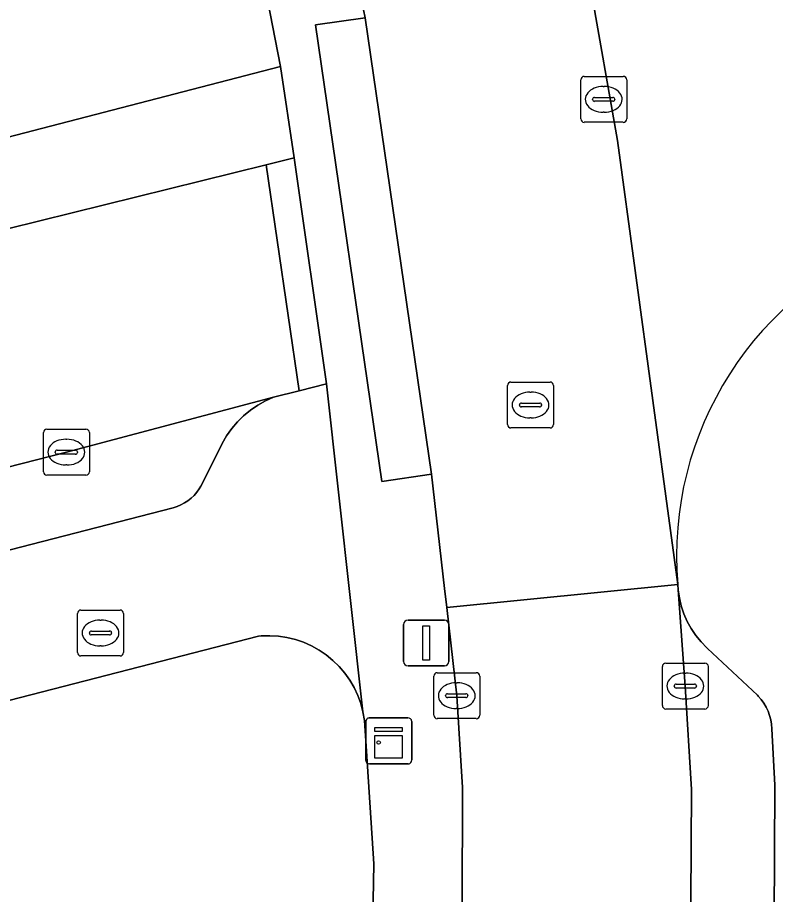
# Model space of a CAD drawing. Extents: x 158835 to 160077, y 386387 to 387778.
# Drawn here: x 159504.19 to 159520.69, y 386718.95 to 386738.05 of the extents above; entities that cross this region are included whole.
import ezdxf

# ---------------------------------------------------------------- set-up
doc = ezdxf.new("R2010")
doc.units = 0
for name, color, linetype in [('IMGEO_Brandkraan', 7, 'Continuous'), ('IMGEO_Erf', 7, 'Continuous'), ('IMGEO_Kast', 7, 'Continuous'), ('IMGEO_Kolk', 7, 'Continuous'), ('IMGEO_Lichtmast', 7, 'Continuous'), ('IMGEO_Parkeervlak_open', 7, 'Continuous'), ('IMGEO_Rijbaan_lokaal_gesloten', 7, 'Continuous'), ('IMGEO_Rijbaan_lokaal_open', 7, 'Continuous'), ('IMGEO_Rioolput', 7, 'Continuous'), ('IMGEO_Voetpad_open', 7, 'Continuous')]:
    doc.layers.add(name, color=color, linetype=linetype)

msp = doc.modelspace()

# ---------------------------------------------------------------- linework, layer by layer
at = {"layer": 'IMGEO_Brandkraan'}
for p, q in [((159505.5, 386724.219), (159505.5, 386725.071)), ((159505.575, 386725.145), (159506.427, 386725.145)), ((159506.501, 386725.071), (159506.501, 386724.219)), ((159505.988, 386724.925), (159506.013, 386724.925)), ((159505.759, 386724.639), (159505.759, 386724.651)), ((159505.802, 386724.688), (159506.2, 386724.688)), ((159506.243, 386724.651), (159506.243, 386724.639)), ((159506.197, 386724.602), (159505.799, 386724.602)), ((159506.011, 386724.365), (159505.986, 386724.365)), ((159506.427, 386724.145), (159505.575, 386724.145))]:
    msp.add_line(p, q, dxfattribs=at)
for points in [[(159505.5, 386724.219), (159505.5, 386725.071)], [(159505.575, 386725.145), (159506.427, 386725.145)], [(159506.501, 386725.071), (159506.501, 386724.219)], [(159506.427, 386724.145), (159505.575, 386724.145)]]:
    msp.add_lwpolyline(points, dxfattribs=at)
for centre, radius, start, end in [((159505.577, 386725.069), 0.0765, 91.552, 178.448), ((159505.577, 386725.069), 0.0765, 91.552, 178.448), ((159506.425, 386725.069), 0.0765, 1.552, 88.448), ((159506.425, 386725.069), 0.0765, 1.552, 88.448), ((159505.799, 386724.648), 0.0403, 85.8775, 175.7526), ((159505.796, 386724.638), 0.0366, 178.938, 274.7102), ((159506.2, 386724.645), 0.043, 264.8664, 352.4533), ((159506.204, 386724.65), 0.0386, 1.7309, 96.639), ((159505.577, 386724.221), 0.0765, 181.552, 268.448), ((159505.577, 386724.221), 0.0765, 181.552, 268.448), ((159506.425, 386724.221), 0.0765, 271.552, 358.448), ((159506.425, 386724.221), 0.0765, 271.552, 358.448)]:
    msp.add_arc(centre, radius, start, end, dxfattribs=at)
for centre, major_axis, ratio, start_param, end_param in [((159505.987, 386724.645), (-0.387, 0.002), 0.722429, 4.712389, 7.853982), ((159506.012, 386724.645), (-0.39, 0.002), 0.717154, 1.570796, 4.712389)]:
    msp.add_ellipse(centre, major_axis=major_axis, ratio=ratio, start_param=start_param, end_param=end_param, dxfattribs=at)
at = {"layer": 'IMGEO_Erf'}
for points in [[(159464.145, 386725.103), (159472.554, 386727.311), (159478.638, 386728.88), (159494.722, 386733.042), (159509.916, 386736.979), (159508.841, 386742.529), (159507.134, 386750), (159505.112, 386757.158), (159504.369, 386759.274)], [(159511.887, 386716.039), (159511.952, 386719.617), (159511.746, 386722.739), (159511.714, 386722.925), (159511.666, 386723.107), (159511.601, 386723.285), (159511.521, 386723.456), (159511.426, 386723.619), (159511.317, 386723.773), (159511.195, 386723.916), (159511.06, 386724.048), (159510.914, 386724.168), (159510.758, 386724.274), (159510.593, 386724.365), (159510.42, 386724.442), (159510.242, 386724.502), (159510.058, 386724.547), (159509.872, 386724.575), (159509.683, 386724.586), (159509.495, 386724.581), (159509.443, 386724.576), (159500, 386722.142), (159452.288, 386709.846)]]:
    msp.add_lwpolyline(points, dxfattribs=at)
at = {"layer": 'IMGEO_Kast'}
for p, q in [((159511.776, 386721.871), (159511.776, 386722.712)), ((159511.776, 386722.712), (159511.776, 386721.871)), ((159511.851, 386722.796), (159512.692, 386722.796)), ((159512.692, 386722.796), (159511.851, 386722.796)), ((159512.776, 386722.721), (159512.776, 386721.88)), ((159512.776, 386721.88), (159512.776, 386722.721)), ((159512.701, 386721.796), (159511.86, 386721.796)), ((159511.86, 386721.796), (159512.701, 386721.796))]:
    msp.add_line(p, q, dxfattribs=at)
for points in [[(159511.971, 386722.586), (159512.571, 386722.586), (159512.571, 386722.501), (159511.971, 386722.501), (159511.971, 386722.586)], [(159511.971, 386722.411), (159512.571, 386722.411), (159512.571, 386721.922), (159511.971, 386721.922), (159511.971, 386722.411)]]:
    msp.add_lwpolyline(points, dxfattribs=at)
msp.add_circle((159512.055, 386722.26), 0.0377, dxfattribs=at)
for centre, start, end in [((159511.854, 386722.718), 92.4484, 184.2845), ((159511.854, 386722.718), 92.4484, 184.2845), ((159512.698, 386722.718), 2.4484, 94.2845), ((159512.698, 386722.718), 2.4484, 94.2845), ((159511.854, 386721.874), 182.4484, 274.2845), ((159511.854, 386721.874), 182.4484, 274.2845), ((159512.698, 386721.874), 272.4484, 4.2845), ((159512.698, 386721.874), 272.4484, 4.2845)]:
    msp.add_arc(centre, 0.0779, start, end, dxfattribs=at)
at = {"layer": 'IMGEO_Kolk'}
for p, q in [((159504.756, 386728.157), (159504.756, 386729.009)), ((159504.831, 386729.083), (159505.683, 386729.083)), ((159505.757, 386729.009), (159505.757, 386728.157)), ((159505.244, 386728.863), (159505.269, 386728.863)), ((159505.058, 386728.626), (159505.456, 386728.626)), ((159505.015, 386728.577), (159505.015, 386728.589)), ((159505.453, 386728.54), (159505.055, 386728.54)), ((159505.499, 386728.589), (159505.499, 386728.577)), ((159505.267, 386728.303), (159505.242, 386728.303)), ((159505.683, 386728.083), (159504.831, 386728.083)), ((159518.232, 386723.064), (159518.232, 386723.916)), ((159518.307, 386723.99), (159519.159, 386723.99)), ((159519.233, 386723.916), (159519.233, 386723.064)), ((159513.255, 386722.854), (159513.255, 386723.706)), ((159513.33, 386723.78), (159514.182, 386723.78)), ((159514.256, 386723.706), (159514.256, 386722.854)), ((159518.72, 386723.77), (159518.745, 386723.77)), ((159513.743, 386723.56), (159513.768, 386723.56)), ((159518.491, 386723.484), (159518.491, 386723.496)), ((159518.534, 386723.533), (159518.932, 386723.533)), ((159518.975, 386723.496), (159518.975, 386723.484)), ((159513.514, 386723.274), (159513.514, 386723.286)), ((159513.557, 386723.323), (159513.955, 386723.323)), ((159513.998, 386723.286), (159513.998, 386723.274)), ((159518.929, 386723.447), (159518.531, 386723.447)), ((159513.952, 386723.237), (159513.554, 386723.237)), ((159518.743, 386723.21), (159518.718, 386723.21)), ((159513.766, 386723), (159513.741, 386723)), ((159519.159, 386722.99), (159518.307, 386722.99)), ((159514.182, 386722.78), (159513.33, 386722.78))]:
    msp.add_line(p, q, dxfattribs=at)
for points in [[(159504.756, 386728.157), (159504.756, 386729.009)], [(159504.831, 386729.083), (159505.683, 386729.083)], [(159505.757, 386729.009), (159505.757, 386728.157)], [(159505.683, 386728.083), (159504.831, 386728.083)], [(159518.232, 386723.064), (159518.232, 386723.916)], [(159518.307, 386723.99), (159519.159, 386723.99)], [(159519.233, 386723.916), (159519.233, 386723.064)], [(159513.255, 386722.854), (159513.255, 386723.706)], [(159513.33, 386723.78), (159514.182, 386723.78)], [(159514.256, 386723.706), (159514.256, 386722.854)], [(159519.159, 386722.99), (159518.307, 386722.99)], [(159514.182, 386722.78), (159513.33, 386722.78)]]:
    msp.add_lwpolyline(points, dxfattribs=at)
for centre, radius, start, end in [((159504.833, 386729.007), 0.0765, 91.552, 178.448), ((159504.833, 386729.007), 0.0765, 91.552, 178.448), ((159505.681, 386729.007), 0.0765, 1.552, 88.448), ((159505.681, 386729.007), 0.0765, 1.552, 88.448), ((159505.055, 386728.586), 0.0403, 85.8775, 175.7526), ((159505.46, 386728.588), 0.0386, 1.7309, 96.639), ((159505.052, 386728.576), 0.0366, 178.938, 274.7102), ((159505.456, 386728.583), 0.043, 264.8664, 352.4533), ((159504.833, 386728.159), 0.0765, 181.552, 268.448), ((159504.833, 386728.159), 0.0765, 181.552, 268.448), ((159505.681, 386728.159), 0.0765, 271.552, 358.448), ((159505.681, 386728.159), 0.0765, 271.552, 358.448), ((159518.309, 386723.914), 0.0765, 91.552, 178.448), ((159518.309, 386723.914), 0.0765, 91.552, 178.448), ((159519.157, 386723.914), 0.0765, 1.552, 88.448), ((159519.157, 386723.914), 0.0765, 1.552, 88.448), ((159513.332, 386723.704), 0.0765, 91.552, 178.448), ((159513.332, 386723.704), 0.0765, 91.552, 178.448), ((159514.18, 386723.704), 0.0765, 1.552, 88.448), ((159514.18, 386723.704), 0.0765, 1.552, 88.448), ((159518.531, 386723.493), 0.0403, 85.8775, 175.7526), ((159518.528, 386723.483), 0.0366, 178.938, 274.7102), ((159518.932, 386723.49), 0.043, 264.8664, 352.4533), ((159518.936, 386723.495), 0.0386, 1.7309, 96.639), ((159513.554, 386723.283), 0.0403, 85.8775, 175.7526), ((159513.959, 386723.285), 0.0386, 1.7309, 96.639), ((159513.551, 386723.273), 0.0366, 178.938, 274.7102), ((159513.955, 386723.28), 0.043, 264.8664, 352.4533), ((159518.309, 386723.066), 0.0765, 181.552, 268.448), ((159518.309, 386723.066), 0.0765, 181.552, 268.448), ((159519.157, 386723.066), 0.0765, 271.552, 358.448), ((159519.157, 386723.066), 0.0765, 271.552, 358.448), ((159513.332, 386722.856), 0.0765, 181.552, 268.448), ((159513.332, 386722.856), 0.0765, 181.552, 268.448), ((159514.18, 386722.856), 0.0765, 271.552, 358.448), ((159514.18, 386722.856), 0.0765, 271.552, 358.448)]:
    msp.add_arc(centre, radius, start, end, dxfattribs=at)
for centre, major_axis, ratio, start_param, end_param in [((159505.243, 386728.583), (-0.387, 0.002), 0.722429, 4.712389, 7.853982), ((159505.268, 386728.583), (-0.39, 0.002), 0.717154, 1.570796, 4.712389), ((159518.719, 386723.49), (-0.387, 0.002), 0.722429, 4.712389, 7.853982), ((159518.744, 386723.49), (-0.39, 0.002), 0.717154, 1.570796, 4.712389), ((159513.742, 386723.28), (-0.387, 0.002), 0.722429, 4.712389, 7.853982), ((159513.767, 386723.28), (-0.39, 0.002), 0.717154, 1.570796, 4.712389)]:
    msp.add_ellipse(centre, major_axis=major_axis, ratio=ratio, start_param=start_param, end_param=end_param, dxfattribs=at)
at = {"layer": 'IMGEO_Lichtmast'}
for p, q in [((159512.596, 386724.027), (159512.596, 386724.827)), ((159512.596, 386724.827), (159512.596, 386724.027)), ((159512.696, 386724.927), (159513.486, 386724.927)), ((159513.486, 386724.927), (159512.696, 386724.927)), ((159513.586, 386724.827), (159513.586, 386724.027)), ((159513.586, 386724.027), (159513.586, 386724.827)), ((159513.486, 386723.927), (159512.696, 386723.927)), ((159512.696, 386723.927), (159513.486, 386723.927))]:
    msp.add_line(p, q, dxfattribs=at)
msp.add_lwpolyline([(159513.016, 386724.802), (159513.166, 386724.802), (159513.166, 386724.052), (159513.016, 386724.052), (159513.016, 386724.802)], dxfattribs=at)
for centre, start, end in [((159512.696, 386724.827), 90, 180), ((159512.696, 386724.827), 90, 180), ((159513.486, 386724.827), 0, 90), ((159513.486, 386724.827), 360, 90), ((159512.696, 386724.027), 180, 270), ((159512.696, 386724.027), 180, 270), ((159513.486, 386724.027), 270, 0), ((159513.486, 386724.027), 270, 0)]:
    msp.add_arc(centre, 0.1, start, end, dxfattribs=at)
at = {"layer": 'IMGEO_Parkeervlak_open'}
for points in [[(159500, 386725.418), (159507.582, 386727.373), (159507.667, 386727.4), (159507.749, 386727.435), (159507.827, 386727.477), (159507.902, 386727.526), (159507.971, 386727.581), (159508.036, 386727.642), (159508.095, 386727.709), (159508.147, 386727.781), (159508.186, 386727.844), (159508.641, 386728.751), (159508.651, 386728.77), (159508.746, 386728.937), (159508.856, 386729.094), (159508.98, 386729.241), (159509.116, 386729.376), (159509.264, 386729.499), (159509.422, 386729.608), (159509.589, 386729.702), (159509.764, 386729.781), (159505.257, 386728.584), (159500, 386727.237)], [(159520.658, 386716.928), (159520.682, 386721.334), (159520.619, 386722.561), (159520.611, 386722.659), (159520.594, 386722.755), (159520.568, 386722.85), (159520.534, 386722.942), (159520.492, 386723.031), (159520.442, 386723.115), (159520.385, 386723.195), (159520.321, 386723.269), (159520.303, 386723.288), (159519.217, 386724.307), (159519.201, 386724.322), (159519.075, 386724.451), (159518.961, 386724.591), (159518.861, 386724.74), (159518.774, 386724.898), (159518.702, 386725.063), (159518.644, 386725.234), (159518.602, 386725.409), (159518.576, 386725.587), (159518.731, 386723.49), (159518.864, 386721.239), (159518.834, 386716.37)]]:
    msp.add_lwpolyline(points, dxfattribs=at)
at = {"layer": 'IMGEO_Rijbaan_lokaal_gesloten'}
for points in [[(159506.733, 386758.453), (159509.148, 386750), (159509.876, 386746.689), (159510.403, 386744.591), (159511.179, 386740.83), (159511.763, 386738.042), (159513.206, 386728.101), (159513.49, 386725.616), (159513.538, 386725.199), (159518.567, 386725.704), (159518.408, 386726.879), (159517.258, 386735.37), (159516.671, 386738.713), (159516.037, 386742.325), (159515.546, 386744.881), (159514.374, 386750), (159511.388, 386760.117)], [(159518.834, 386716.37), (159518.864, 386721.239), (159518.731, 386723.49), (159518.576, 386725.587), (159518.567, 386725.704), (159513.538, 386725.199), (159513.757, 386723.28), (159513.878, 386721.278), (159513.869, 386716.038)]]:
    msp.add_lwpolyline(points, dxfattribs=at)
at = {"layer": 'IMGEO_Rijbaan_lokaal_open'}
msp.add_lwpolyline([(159516.037, 386742.325), (159516.671, 386738.713), (159517.258, 386735.37), (159518.408, 386726.879), (159518.567, 386725.704)], dxfattribs=at)
for points in [[(159509.609, 386734.841), (159510.326, 386729.92), (159510.921, 386730.067), (159510.219, 386734.992)], [(159500, 386727.237), (159505.257, 386728.584), (159509.764, 386729.781), (159510.326, 386729.92), (159509.609, 386734.841), (159503.261, 386733.27), (159500, 386732.427), (159484.395, 386728.392), (159477.382, 386726.586), (159473.743, 386725.638), (159466.706, 386723.831), (159450.742, 386719.718), (159449.649, 386719.445), (159448.769, 386719.226), (159450.032, 386714.409), (159459.295, 386716.79), (159462.852, 386717.704), (159469.368, 386719.379), (159478.768, 386721.793), (159482.497, 386722.75), (159486.339, 386723.736), (159487.275, 386723.976), (159489.901, 386724.649)]]:
    msp.add_lwpolyline(points, close=True, dxfattribs=at)
msp.add_arc((159525.907, 386726.323), 7.366, 110.0787, 184.8196, dxfattribs=at)
at = {"layer": 'IMGEO_Rioolput'}
for p, q in [((159516.455, 386735.838), (159516.455, 386736.69)), ((159516.53, 386736.764), (159517.382, 386736.764)), ((159517.456, 386736.69), (159517.456, 386735.838)), ((159516.943, 386736.544), (159516.968, 386736.544)), ((159516.714, 386736.258), (159516.714, 386736.27)), ((159516.757, 386736.307), (159517.155, 386736.307)), ((159517.198, 386736.27), (159517.198, 386736.258)), ((159517.152, 386736.221), (159516.754, 386736.221)), ((159516.966, 386735.984), (159516.941, 386735.984)), ((159517.382, 386735.764), (159516.53, 386735.764)), ((159514.862, 386729.183), (159514.862, 386730.035)), ((159514.937, 386730.109), (159515.789, 386730.109)), ((159515.863, 386730.035), (159515.863, 386729.183)), ((159515.35, 386729.889), (159515.375, 386729.889)), ((159515.121, 386729.603), (159515.121, 386729.615)), ((159515.164, 386729.652), (159515.562, 386729.652)), ((159515.605, 386729.615), (159515.605, 386729.603)), ((159515.559, 386729.566), (159515.161, 386729.566)), ((159515.373, 386729.329), (159515.348, 386729.329)), ((159515.789, 386729.109), (159514.937, 386729.109))]:
    msp.add_line(p, q, dxfattribs=at)
for points in [[(159516.455, 386735.838), (159516.455, 386736.69)], [(159516.53, 386736.764), (159517.382, 386736.764)], [(159517.456, 386736.69), (159517.456, 386735.838)], [(159517.382, 386735.764), (159516.53, 386735.764)], [(159514.862, 386729.183), (159514.862, 386730.035)], [(159514.937, 386730.109), (159515.789, 386730.109)], [(159515.863, 386730.035), (159515.863, 386729.183)], [(159515.789, 386729.109), (159514.937, 386729.109)]]:
    msp.add_lwpolyline(points, dxfattribs=at)
for centre, radius, start, end in [((159516.532, 386736.688), 0.0765, 91.552, 178.448), ((159516.532, 386736.688), 0.0765, 91.552, 178.448), ((159517.38, 386736.688), 0.0765, 1.552, 88.448), ((159517.38, 386736.688), 0.0765, 1.552, 88.448), ((159516.754, 386736.267), 0.0403, 85.8775, 175.7526), ((159517.159, 386736.269), 0.0386, 1.7309, 96.639), ((159516.751, 386736.257), 0.0366, 178.938, 274.7102), ((159517.155, 386736.264), 0.043, 264.8664, 352.4533), ((159516.532, 386735.84), 0.0765, 181.552, 268.448), ((159516.532, 386735.84), 0.0765, 181.552, 268.448), ((159517.38, 386735.84), 0.0765, 271.552, 358.448), ((159517.38, 386735.84), 0.0765, 271.552, 358.448), ((159514.939, 386730.033), 0.0765, 91.552, 178.448), ((159514.939, 386730.033), 0.0765, 91.552, 178.448), ((159515.787, 386730.033), 0.0765, 1.552, 88.448), ((159515.787, 386730.033), 0.0765, 1.552, 88.448), ((159515.161, 386729.612), 0.0403, 85.8775, 175.7526), ((159515.158, 386729.602), 0.0366, 178.938, 274.7102), ((159515.562, 386729.609), 0.043, 264.8664, 352.4533), ((159515.566, 386729.614), 0.0386, 1.7309, 96.639), ((159514.939, 386729.185), 0.0765, 181.552, 268.448), ((159514.939, 386729.185), 0.0765, 181.552, 268.448), ((159515.787, 386729.185), 0.0765, 271.552, 358.448), ((159515.787, 386729.185), 0.0765, 271.552, 358.448)]:
    msp.add_arc(centre, radius, start, end, dxfattribs=at)
for centre, major_axis, ratio, start_param, end_param in [((159516.942, 386736.264), (-0.387, 0.002), 0.722429, 4.712389, 7.853982), ((159516.967, 386736.264), (-0.39, 0.002), 0.717154, 1.570796, 4.712389), ((159515.349, 386729.609), (-0.387, 0.002), 0.722429, 4.712389, 7.853982), ((159515.374, 386729.609), (-0.39, 0.002), 0.717154, 1.570796, 4.712389)]:
    msp.add_ellipse(centre, major_axis=major_axis, ratio=ratio, start_param=start_param, end_param=end_param, dxfattribs=at)
at = {"layer": 'IMGEO_Voetpad_open'}
for points in [[(159504.369, 386759.274), (159505.112, 386757.158), (159507.134, 386750), (159508.841, 386742.529), (159509.916, 386736.979), (159510.219, 386734.992), (159510.921, 386730.067), (159511.714, 386722.925), (159511.746, 386722.739), (159511.952, 386719.617), (159511.887, 386716.039)], [(159513.869, 386716.038), (159513.878, 386721.278), (159513.757, 386723.28), (159513.538, 386725.199), (159513.49, 386725.616), (159513.206, 386728.101), (159512.127, 386727.944), (159510.684, 386737.885), (159511.763, 386738.042), (159511.179, 386740.83), (159510.403, 386744.591), (159509.876, 386746.689), (159509.148, 386750), (159506.733, 386758.453)], [(159466.706, 386723.831), (159473.743, 386725.638), (159473.631, 386726.051), (159477.258, 386727.008), (159477.382, 386726.586), (159484.395, 386728.392), (159500, 386732.427), (159503.261, 386733.27), (159509.609, 386734.841), (159510.219, 386734.992), (159509.916, 386736.979), (159494.722, 386733.042), (159478.638, 386728.88), (159472.554, 386727.311), (159464.145, 386725.103)], [(159500, 386722.142), (159509.443, 386724.576), (159509.495, 386724.581), (159509.683, 386724.586), (159509.872, 386724.575), (159510.058, 386724.547), (159510.242, 386724.502), (159510.42, 386724.442), (159510.593, 386724.365), (159510.758, 386724.274), (159510.914, 386724.168), (159511.06, 386724.048), (159511.195, 386723.916), (159511.317, 386723.773), (159511.426, 386723.619), (159511.521, 386723.456), (159511.601, 386723.285), (159511.666, 386723.107), (159511.714, 386722.925), (159510.921, 386730.067), (159510.326, 386729.92), (159509.764, 386729.781), (159509.589, 386729.702), (159509.422, 386729.608), (159509.264, 386729.499), (159509.116, 386729.376), (159508.98, 386729.241), (159508.856, 386729.094), (159508.746, 386728.937), (159508.651, 386728.77), (159508.641, 386728.751), (159508.186, 386727.844), (159508.147, 386727.781), (159508.095, 386727.709), (159508.036, 386727.642), (159507.971, 386727.581), (159507.902, 386727.526), (159507.827, 386727.477), (159507.749, 386727.435), (159507.667, 386727.4), (159507.582, 386727.373), (159500, 386725.418)], [(159518.567, 386725.704), (159518.576, 386725.587), (159518.602, 386725.409), (159518.644, 386725.234), (159518.702, 386725.063), (159518.774, 386724.898), (159518.861, 386724.74), (159518.961, 386724.591), (159519.075, 386724.451), (159519.201, 386724.322), (159519.217, 386724.307), (159520.303, 386723.288), (159520.321, 386723.269), (159520.385, 386723.195), (159520.442, 386723.115), (159520.492, 386723.031), (159520.534, 386722.942), (159520.568, 386722.85), (159520.594, 386722.755), (159520.611, 386722.659), (159520.619, 386722.561), (159520.682, 386721.334), (159520.658, 386716.928)]]:
    msp.add_lwpolyline(points, dxfattribs=at)
msp.add_lwpolyline([(159513.206, 386728.101), (159511.763, 386738.042), (159510.684, 386737.885), (159512.127, 386727.944)], close=True, dxfattribs=at)
msp.add_arc((159525.907, 386726.323), 7.366, 110.0787, 184.8196, dxfattribs=at)

doc.saveas('drawing.dxf')
